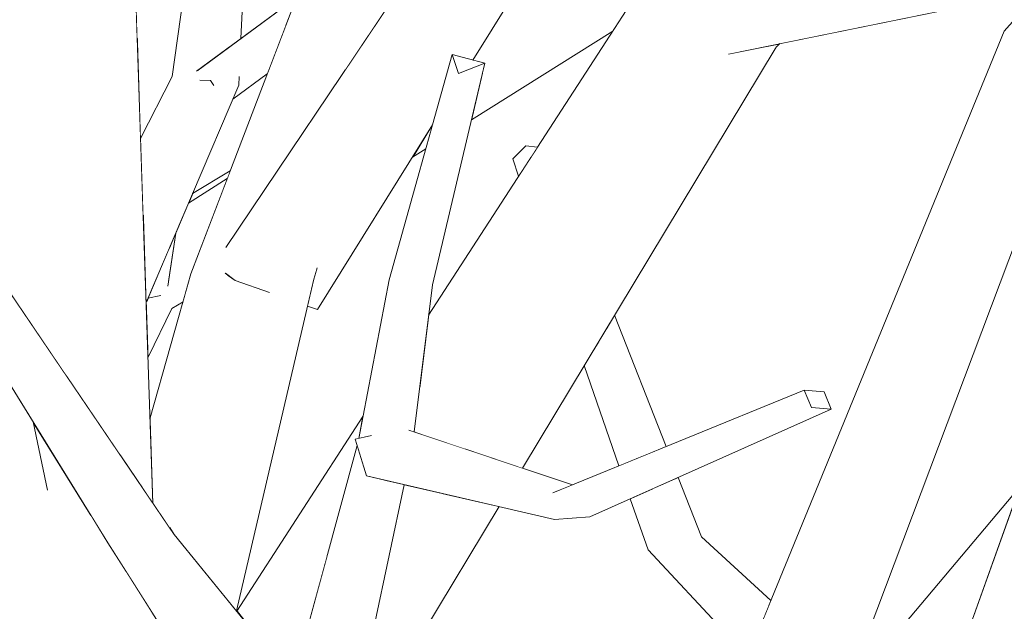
# Model space of a CAD drawing. Extents: x -289599 to -184549, y 66678 to 295474.
# Tile 409 of 656: x -261497 to -261395, y 71659 to 71720. Entities that reach past the tile are written whole.
import ezdxf

# ---------------------------------------------------------------- set-up
doc = ezdxf.new("R2010")
doc.units = 0
doc.header["$MEASUREMENT"] = 0
doc.linetypes.add('Wipeout_Contour', pattern=[1000, 0, -1000])
doc.layers.add('arch drzewa', color=8, linetype='Continuous')
doc.layers.add('arch drzewa_Nr_Pióra__4', color=8, linetype='Continuous', lineweight=9)

msp = doc.modelspace()

# ---------------------------------------------------------------- wipeouts: each hides what was drawn before it
at = {"color": 254, "linetype": 'Wipeout_Contour', "lineweight": 0, "ltscale": 1910248.342544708}
msp.add_wipeout([(-261487.75, 71741.24), (-261488.61, 71740.65), (-261483.87, 71671.6), (-261482.84, 71670.07), (-261485.22, 71739.73), (-261485.73, 71737.74)], dxfattribs=at).dxf.layer = 'arch drzewa'
at = {"color": 254, "linetype": 'Wipeout_Contour', "lineweight": 0, "ltscale": 1273465.996561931}
msp.add_wipeout([(-261478.41, 71731.59), (-261474.94, 71717.21), (-261473.77, 71718.07), (-261473.14, 71732.02)], dxfattribs=at).dxf.layer = 'arch drzewa'
at = {"color": 254, "linetype": 'Wipeout_Contour', "lineweight": 0, "ltscale": 1273350.194772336}
msp.add_wipeout([(-261456.68, 71691.85), (-261456.14, 71677.53), (-261455.9, 71677.45), (-261453.99, 71692.64)], dxfattribs=at).dxf.layer = 'arch drzewa'
at = {"color": 254, "linetype": 'Wipeout_Contour', "lineweight": 0, "ltscale": 954812.861195}
msp.add_wipeout([(-261386.39, 71691.35), (-261398.88, 71656.42), (-261390.06, 71648.11)], dxfattribs=at).dxf.layer = 'arch drzewa'
at = {"color": 254, "linetype": 'Wipeout_Contour', "lineweight": 0, "ltscale": 954908.695441}
msp.add_wipeout([(-261437.75, 71668.69), (-261412.85, 71679.79), (-261414.89, 71679.98)], dxfattribs=at).dxf.layer = 'arch drzewa'
at = {"color": 254, "linetype": 'Wipeout_Contour', "lineweight": 0, "ltscale": 955008.396825}
msp.add_wipeout([(-261460, 71657.41), (-261456.92, 71672), (-261458.89, 71672.46)], dxfattribs=at).dxf.layer = 'arch drzewa'
at = {"color": 254, "linetype": 'Wipeout_Contour', "lineweight": 0, "ltscale": 1273428.122118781}
msp.add_wipeout([(-261483, 71658.91), (-261485.64, 71663.07), (-261484.73, 71642.67), (-261482.16, 71646.64)], dxfattribs=at).dxf.layer = 'arch drzewa'

# ---------------------------------------------------------------- next in the draw order: wipeouts: each hides what was drawn before it
at = {"color": 254, "linetype": 'Wipeout_Contour', "lineweight": 0, "ltscale": 1273493.702584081}
msp.add_wipeout([(-261489.12, 71741.49), (-261486.17, 71674.97), (-261483.87, 71671.6), (-261488.61, 71740.65)], dxfattribs=at).dxf.layer = 'arch drzewa'
at = {"color": 254, "linetype": 'Wipeout_Contour', "lineweight": 0, "ltscale": 955017.319876}
msp.add_wipeout([(-261453.99, 71692.64), (-261448.59, 71715.51), (-261451.31, 71714.45)], dxfattribs=at).dxf.layer = 'arch drzewa'
at = {"color": 254, "linetype": 'Wipeout_Contour', "lineweight": 0, "ltscale": 1273351.978079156}
msp.add_wipeout([(-261458.46, 71676.6), (-261456.39, 71677.61), (-261456.14, 71677.53), (-261456.68, 71691.85)], dxfattribs=at).dxf.layer = 'arch drzewa'
at = {"color": 254, "linetype": 'Wipeout_Contour', "lineweight": 0, "ltscale": 1273347.742492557}
msp.add_wipeout([(-261462.54, 71653.36), (-261460, 71657.41), (-261458.89, 71672.46), (-261459.02, 71672.49)], dxfattribs=at).dxf.layer = 'arch drzewa'
at = {"color": 254, "linetype": 'Wipeout_Contour', "lineweight": 0, "ltscale": 1591802.778385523}
msp.add_wipeout([(-261489.32, 71668.94), (-261484.84, 71642.51), (-261484.73, 71642.67), (-261485.64, 71663.07), (-261487.5, 71666)], dxfattribs=at).dxf.layer = 'arch drzewa'

# ---------------------------------------------------------------- next in the draw order: wipeouts: each hides what was drawn before it
at = {"color": 254, "linetype": 'Wipeout_Contour', "lineweight": 0, "ltscale": 1273504.999486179}
msp.add_wipeout([(-261489.12, 71741.49), (-261496.52, 71711.45), (-261491.73, 71683.16), (-261486.17, 71674.97)], dxfattribs=at).dxf.layer = 'arch drzewa'
at = {"color": 254, "linetype": 'Wipeout_Contour', "lineweight": 0, "ltscale": 1273359.011595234}
msp.add_wipeout([(-261458.46, 71693.16), (-261458.74, 71676.72), (-261458.46, 71676.6), (-261456.68, 71691.85)], dxfattribs=at).dxf.layer = 'arch drzewa'
at = {"color": 254, "linetype": 'Wipeout_Contour', "lineweight": 0, "ltscale": 1273355.171314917}
msp.add_wipeout([(-261461.71, 71675.83), (-261462.54, 71653.36), (-261459.02, 71672.49), (-261460.8, 71672.9)], dxfattribs=at).dxf.layer = 'arch drzewa'

# ---------------------------------------------------------------- next in the draw order: wipeouts: each hides what was drawn before it
at = {"color": 254, "linetype": 'Wipeout_Contour', "lineweight": 0, "ltscale": 2865481.194654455}
msp.add_wipeout([(-261504.8, 71760.29), (-261503.96, 71716.14), (-261502.84, 71714.54), (-261498.23, 71692.74), (-261491.73, 71683.16), (-261496.52, 71711.45), (-261496.97, 71709.74), (-261499.86, 71710.25), (-261498.07, 71720.56)], dxfattribs=at).dxf.layer = 'arch drzewa'
at = {"color": 254, "linetype": 'Wipeout_Contour', "lineweight": 0, "ltscale": 955019.047004}
msp.add_wipeout([(-261451.31, 71714.45), (-261456.68, 71691.85), (-261453.99, 71692.64)], dxfattribs=at).dxf.layer = 'arch drzewa'
at = {"color": 254, "linetype": 'Wipeout_Contour', "lineweight": 0, "ltscale": 1273362.768777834}
msp.add_wipeout([(-261461.61, 71676.77), (-261460.36, 71677.04), (-261458.74, 71676.72), (-261458.46, 71693.16)], dxfattribs=at).dxf.layer = 'arch drzewa'
at = {"color": 254, "linetype": 'Wipeout_Contour', "lineweight": 0, "ltscale": 3183689.563935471}
msp.add_wipeout([(-261502.73, 71651.82), (-261502.53, 71641.28), (-261485.41, 71641.63), (-261484.84, 71642.51), (-261489.32, 71668.94), (-261495.21, 71678.48), (-261493.78, 71671.67), (-261496.25, 71667.97), (-261501.63, 71648.56), (-261502.36, 71650.82)], dxfattribs=at).dxf.layer = 'arch drzewa'
at = {"color": 254, "linetype": 'Wipeout_Contour', "lineweight": 0, "ltscale": 1273361.659669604}
msp.add_wipeout([(-261466.93, 71657.1), (-261462.54, 71653.36), (-261461.71, 71675.83), (-261461.78, 71676.03)], dxfattribs=at).dxf.layer = 'arch drzewa'
at = {"color": 254, "linetype": 'Wipeout_Contour', "lineweight": 0, "ltscale": 954980.507696}
msp.add_wipeout([(-261460.8, 71672.9), (-261441.39, 71668.4), (-261441.58, 71671.15)], dxfattribs=at).dxf.layer = 'arch drzewa'

# ---------------------------------------------------------------- next in the draw order: wipeouts: each hides what was drawn before it
at = {"color": 254, "linetype": 'Wipeout_Contour', "lineweight": 0, "ltscale": 955023.58676}
msp.add_wipeout([(-261456.68, 71691.85), (-261451.31, 71714.45), (-261451.98, 71716.4)], dxfattribs=at).dxf.layer = 'arch drzewa'
at = {"color": 254, "linetype": 'Wipeout_Contour', "lineweight": 0, "ltscale": 955001.543467}
msp.add_wipeout([(-261441.58, 71671.15), (-261461.98, 71676.69), (-261460.8, 71672.9)], dxfattribs=at).dxf.layer = 'arch drzewa'
at = {"color": 254, "linetype": 'Wipeout_Contour', "lineweight": 0, "ltscale": 1273409.012314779}
msp.add_wipeout([(-261471.03, 71655.07), (-261480.65, 71666.85), (-261485, 71664.91), (-261471.56, 71652.89)], dxfattribs=at).dxf.layer = 'arch drzewa'

# ---------------------------------------------------------------- next in the draw order: wipeouts: each hides what was drawn before it
at = {"color": 254, "linetype": 'Wipeout_Contour', "lineweight": 0, "ltscale": 955024.410246}
msp.add_wipeout([(-261451.98, 71716.4), (-261458.46, 71693.16), (-261456.68, 71691.85)], dxfattribs=at).dxf.layer = 'arch drzewa'
at = {"color": 254, "linetype": 'Wipeout_Contour', "lineweight": 0, "ltscale": 955157.349392}
msp.add_wipeout([(-261480.65, 71666.85), (-261511.54, 71712.34), (-261514.92, 71711.25)], dxfattribs=at).dxf.layer = 'arch drzewa'
at = {"color": 254, "linetype": 'Wipeout_Contour', "lineweight": 0, "ltscale": 954981.775545}
msp.add_wipeout([(-261439.85, 71671.86), (-261461.98, 71676.69), (-261441.58, 71671.15)], dxfattribs=at).dxf.layer = 'arch drzewa'
at = {"color": 254, "linetype": 'Wipeout_Contour', "lineweight": 0, "ltscale": 955051.645956}
msp.add_wipeout([(-261485, 71664.91), (-261472.81, 71648.15), (-261471.52, 71652.86)], dxfattribs=at).dxf.layer = 'arch drzewa'

# ---------------------------------------------------------------- next in the draw order: wipeouts: each hides what was drawn before it
at = {"color": 254, "linetype": 'Wipeout_Contour', "lineweight": 0, "ltscale": 955020.881192}
msp.add_wipeout([(-261448.59, 71715.51), (-261451.98, 71716.4), (-261451.31, 71714.45)], dxfattribs=at).dxf.layer = 'arch drzewa'
at = {"color": 254, "linetype": 'Wipeout_Contour', "lineweight": 0, "ltscale": 2228332.818197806}
msp.add_wipeout([(-261461.98, 71676.69), (-261439.85, 71671.86), (-261439.55, 71671.98), (-261456.39, 71677.61), (-261458.46, 71676.6), (-261458.74, 71676.72), (-261460.36, 71677.04)], dxfattribs=at).dxf.layer = 'arch drzewa'
at = {"color": 254, "linetype": 'Wipeout_Contour', "lineweight": 0, "ltscale": 2228336.698139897}
msp.add_wipeout([(-261465.24, 71644.05), (-261466.31, 71637.89), (-261447.12, 71669.73), (-261452.91, 71671.07), (-261463.2, 71649.76), (-261464.38, 71646.93), (-261463.02, 71645.26)], dxfattribs=at).dxf.layer = 'arch drzewa'
at = {"color": 254, "linetype": 'Wipeout_Contour', "lineweight": 0, "ltscale": 1273415.651315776}
msp.add_wipeout([(-261472.81, 71648.15), (-261485, 71664.91), (-261487.5, 71666), (-261473.18, 71648.08)], dxfattribs=at).dxf.layer = 'arch drzewa'

# ---------------------------------------------------------------- next in the draw order: wipeouts: each hides what was drawn before it
at = {"color": 254, "linetype": 'Wipeout_Contour', "lineweight": 0, "ltscale": 954932.507347}
msp.add_wipeout([(-261414.89, 71679.98), (-261441.39, 71668.4), (-261437.75, 71668.69)], dxfattribs=at).dxf.layer = 'arch drzewa'
at = {"color": 254, "linetype": 'Wipeout_Contour', "lineweight": 0, "ltscale": 1273338.503448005}
msp.add_wipeout([(-261463.2, 71649.76), (-261452.91, 71671.07), (-261456.92, 71672), (-261460, 71657.41)], dxfattribs=at).dxf.layer = 'arch drzewa'
at = {"color": 254, "linetype": 'Wipeout_Contour', "lineweight": 0, "ltscale": 1273403.627786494}
msp.add_wipeout([(-261473.18, 71648.08), (-261487.5, 71666), (-261475.32, 71646.79), (-261474.63, 71647.04)], dxfattribs=at).dxf.layer = 'arch drzewa'

# ---------------------------------------------------------------- next in the draw order: linework, layer by layer
at = {"layer": 'arch drzewa_Nr_Pióra__4', "linetype": 'Continuous'}
msp.add_line((-261460, 71657.41), (-261456.92, 71672), dxfattribs=at)

# ---------------------------------------------------------------- next in the draw order: wipeouts: each hides what was drawn before it
at = {"color": 254, "linetype": 'Wipeout_Contour', "lineweight": 0, "ltscale": 955120.366961}
msp.add_wipeout([(-261514.92, 71711.25), (-261485, 71664.91), (-261480.65, 71666.85)], dxfattribs=at).dxf.layer = 'arch drzewa'
at = {"color": 254, "linetype": 'Wipeout_Contour', "lineweight": 0, "ltscale": 954915.360841}
msp.add_wipeout([(-261441.39, 71668.4), (-261414.89, 71679.98), (-261415.64, 71681.77)], dxfattribs=at).dxf.layer = 'arch drzewa'

# ---------------------------------------------------------------- next in the draw order: wipeouts: each hides what was drawn before it
at = {"color": 254, "linetype": 'Wipeout_Contour', "lineweight": 0, "ltscale": 2228562.836199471}
msp.add_wipeout([(-261480.85, 71714.14), (-261483.85, 71699.55), (-261483.55, 71690.81), (-261473.99, 71713.24), (-261476.24, 71713.53), (-261476.6, 71713.29), (-261477.66, 71713.72)], dxfattribs=at).dxf.layer = 'arch drzewa'
at = {"color": 254, "linetype": 'Wipeout_Contour', "lineweight": 0, "ltscale": 955165.18804}
msp.add_wipeout([(-261485, 71664.91), (-261514.92, 71711.25), (-261515.94, 71711.99)], dxfattribs=at).dxf.layer = 'arch drzewa'
at = {"color": 254, "linetype": 'Wipeout_Contour', "lineweight": 0, "ltscale": 954937.913659}
msp.add_wipeout([(-261415.64, 71681.77), (-261441.58, 71671.15), (-261441.39, 71668.4)], dxfattribs=at).dxf.layer = 'arch drzewa'

# ---------------------------------------------------------------- next in the draw order: linework, layer by layer
at = {"layer": 'arch drzewa_Nr_Pióra__4', "linetype": 'Continuous'}
msp.add_line((-261437.75, 71668.69), (-261441.39, 71668.4), dxfattribs=at)

# ---------------------------------------------------------------- next in the draw order: wipeouts: each hides what was drawn before it
at = {"color": 254, "linetype": 'Wipeout_Contour', "lineweight": 0, "ltscale": 2546542.529525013}
msp.add_wipeout([(-261431.2, 71716.01), (-261450.67, 71675.7), (-261444.72, 71673.71), (-261418.53, 71717.16), (-261421.05, 71716.93), (-261423.31, 71716.47), (-261423.19, 71716.7), (-261423.18, 71716.74)], dxfattribs=at).dxf.layer = 'arch drzewa'
at = {"color": 254, "linetype": 'Wipeout_Contour', "lineweight": 0, "ltscale": 955108.478313}
msp.add_wipeout([(-261484.13, 71707.74), (-261483.85, 71699.55), (-261480.85, 71714.14)], dxfattribs=at).dxf.layer = 'arch drzewa'
at = {"color": 254, "linetype": 'Wipeout_Contour', "lineweight": 0, "ltscale": 955088.341785}
msp.add_wipeout([(-261473.99, 71713.24), (-261473.95, 71714.07), (-261474.17, 71713.98)], dxfattribs=at).dxf.layer = 'arch drzewa'
at = {"color": 254, "linetype": 'Wipeout_Contour', "lineweight": 0, "ltscale": 955127.989125}
msp.add_wipeout([(-261515.94, 71711.99), (-261487.5, 71666), (-261485, 71664.91)], dxfattribs=at).dxf.layer = 'arch drzewa'
at = {"color": 254, "linetype": 'Wipeout_Contour', "lineweight": 0, "ltscale": 1273186.099085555}
msp.add_wipeout([(-261413.59, 71681.57), (-261415.64, 71681.77), (-261414.89, 71679.98), (-261412.85, 71679.79)], dxfattribs=at).dxf.layer = 'arch drzewa'

# ---------------------------------------------------------------- next in the draw order: wipeouts: each hides what was drawn before it
at = {"color": 254, "linetype": 'Wipeout_Contour', "lineweight": 0, "ltscale": 1910203.919183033}
msp.add_wipeout([(-261478.41, 71731.59), (-261480.85, 71714.14), (-261477.66, 71713.72), (-261477.78, 71713.76), (-261478.26, 71714.77), (-261474.94, 71717.21)], dxfattribs=at).dxf.layer = 'arch drzewa'
at = {"color": 254, "linetype": 'Wipeout_Contour', "lineweight": 0, "ltscale": 954928.964334}
msp.add_wipeout([(-261418.29, 71717.5), (-261418.53, 71717.16), (-261418.14, 71717.53)], dxfattribs=at).dxf.layer = 'arch drzewa'
at = {"color": 254, "linetype": 'Wipeout_Contour', "lineweight": 0, "ltscale": 954986.62299}
msp.add_wipeout([(-261454.72, 71677.05), (-261450.67, 71675.7), (-261431.2, 71716.01)], dxfattribs=at).dxf.layer = 'arch drzewa'
at = {"color": 254, "linetype": 'Wipeout_Contour', "lineweight": 0, "ltscale": 1273517.482366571}
msp.add_wipeout([(-261512.76, 71706.85), (-261496.25, 71667.97), (-261493.78, 71671.67), (-261495.21, 71678.48)], dxfattribs=at).dxf.layer = 'arch drzewa'
at = {"color": 254, "linetype": 'Wipeout_Contour', "lineweight": 0, "ltscale": 2546766.375164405}
msp.add_wipeout([(-261494.1, 71611.84), (-261467.8, 71655.39), (-261466.93, 71657.1), (-261464.86, 71664.7), (-261471.62, 71652.48), (-261472.81, 71648.15), (-261473.18, 71648.08), (-261474.63, 71647.04)], dxfattribs=at).dxf.layer = 'arch drzewa'

# ---------------------------------------------------------------- next in the draw order: linework, layer by layer
at = {"layer": 'arch drzewa_Nr_Pióra__4', "linetype": 'Continuous'}
msp.add_line((-261493.73, 71671.45), (-261495.21, 71678.48), dxfattribs=at)

# ---------------------------------------------------------------- next in the draw order: wipeouts: each hides what was drawn before it
at = {"color": 254, "linetype": 'Wipeout_Contour', "lineweight": 0, "ltscale": 2228725.160391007}
msp.add_wipeout([(-261495.69, 71731.72), (-261497.62, 71710.01), (-261480.43, 71785.03), (-261489.48, 71785.82), (-261490.06, 71762.78), (-261490.24, 71761.88), (-261490.53, 71760.12)], dxfattribs=at).dxf.layer = 'arch drzewa'
at = {"color": 254, "linetype": 'Wipeout_Contour', "lineweight": 0, "ltscale": 1591653.212692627}
msp.add_wipeout([(-261455.34, 71681.93), (-261455.9, 71677.45), (-261454.72, 71677.05), (-261431.2, 71716.01), (-261432.25, 71723.69)], dxfattribs=at).dxf.layer = 'arch drzewa'
at = {"color": 254, "linetype": 'Wipeout_Contour', "lineweight": 0, "ltscale": 955090.389727}
msp.add_wipeout([(-261474.17, 71713.98), (-261476.24, 71713.53), (-261473.99, 71713.24)], dxfattribs=at).dxf.layer = 'arch drzewa'
at = {"color": 254, "linetype": 'Wipeout_Contour', "lineweight": 0, "ltscale": 1273544.014622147}
msp.add_wipeout([(-261512.76, 71706.85), (-261513.78, 71708.49), (-261501.63, 71648.56), (-261496.25, 71667.97)], dxfattribs=at).dxf.layer = 'arch drzewa'
at = {"color": 254, "linetype": 'Wipeout_Contour', "lineweight": 0, "ltscale": 3183437.471536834}
msp.add_wipeout([(-261474.19, 71658.94), (-261471.03, 71655.07), (-261471.56, 71652.89), (-261471.52, 71652.86), (-261471.62, 71652.48), (-261464.86, 71664.7), (-261461.78, 71676.03), (-261461.98, 71676.69), (-261461.61, 71676.77), (-261461.18, 71679.03)], dxfattribs=at).dxf.layer = 'arch drzewa'

# ---------------------------------------------------------------- next in the draw order: linework, layer by layer
at = {"layer": 'arch drzewa_Nr_Pióra__4', "linetype": 'Continuous'}
for p, q in [((-261456.43, 71677.62), (-261439.55, 71671.98)), ((-261461.98, 71676.69), (-261460.28, 71677.06)), ((-261460.8, 71672.9), (-261461.98, 71676.69)), ((-261460.8, 71672.9), (-261441.39, 71668.4))]:
    msp.add_line(p, q, dxfattribs=at)

# ---------------------------------------------------------------- next in the draw order: wipeouts: each hides what was drawn before it
at = {"color": 254, "linetype": 'Wipeout_Contour', "lineweight": 0, "ltscale": 1909858.34507124}
msp.add_wipeout([(-261431.2, 71716.01), (-261423.18, 71716.74), (-261419.57, 71720.55), (-261417.29, 71721.46), (-261414.58, 71722.61), (-261395.04, 71749.55)], dxfattribs=at).dxf.layer = 'arch drzewa'
at = {"color": 254, "linetype": 'Wipeout_Contour', "lineweight": 0, "ltscale": 1273546.873608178}
msp.add_wipeout([(-261498.07, 71720.56), (-261499.86, 71710.25), (-261497.62, 71710.01), (-261495.69, 71731.72)], dxfattribs=at).dxf.layer = 'arch drzewa'
at = {"color": 254, "linetype": 'Wipeout_Contour', "lineweight": 0, "ltscale": 954998.305525}
msp.add_wipeout([(-261454.39, 71689.51), (-261455.34, 71681.93), (-261432.25, 71723.69)], dxfattribs=at).dxf.layer = 'arch drzewa'
at = {"color": 254, "linetype": 'Wipeout_Contour', "lineweight": 0, "ltscale": 1273462.90457377}
msp.add_wipeout([(-261476.89, 71713.73), (-261477.78, 71713.76), (-261477.66, 71713.72), (-261476.6, 71713.29)], dxfattribs=at).dxf.layer = 'arch drzewa'
at = {"color": 254, "linetype": 'Wipeout_Contour', "lineweight": 0, "ltscale": 2865200.415561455}
msp.add_wipeout([(-261478.93, 71693.77), (-261481.09, 71667.5), (-261480.65, 71666.85), (-261474.21, 71658.96), (-261466.25, 71693.2), (-261469.18, 71693.33), (-261470.97, 71691.89), (-261474.37, 71693.09), (-261475.05, 71693.6)], dxfattribs=at).dxf.layer = 'arch drzewa'

# ---------------------------------------------------------------- next in the draw order: linework, layer by layer
at = {"layer": 'arch drzewa_Nr_Pióra__4', "linetype": 'Continuous'}
for p, q in [((-261474.19, 71658.94), (-261461.18, 71679.03)), ((-261466.93, 71657.1), (-261461.78, 71676.03)), ((-261466.31, 71637.89), (-261447.12, 71669.73)), ((-261471, 71655.03), (-261480.65, 71666.85)), ((-261475.28, 71646.73), (-261487.5, 71666))]:
    msp.add_line(p, q, dxfattribs=at)

# ---------------------------------------------------------------- next in the draw order: wipeouts: each hides what was drawn before it
at = {"color": 254, "linetype": 'Wipeout_Contour', "lineweight": 0, "ltscale": 2228688.096041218}
msp.add_wipeout([(-261480.43, 71785.03), (-261497.62, 71710.01), (-261496.97, 71709.74), (-261496.52, 71711.45), (-261489.12, 71741.49), (-261488.61, 71740.65), (-261487.75, 71741.24)], dxfattribs=at).dxf.layer = 'arch drzewa'
at = {"color": 254, "linetype": 'Wipeout_Contour', "lineweight": 0, "ltscale": 1273402.711706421}
msp.add_wipeout([(-261463.04, 71714.78), (-261456.2, 71724.96), (-261448.13, 71750.47), (-261458.02, 71748.48)], dxfattribs=at).dxf.layer = 'arch drzewa'
at = {"color": 254, "linetype": 'Wipeout_Contour', "lineweight": 0, "ltscale": 2865263.339695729}
msp.add_wipeout([(-261469.11, 71719.45), (-261476.89, 71713.73), (-261476.6, 71713.29), (-261476.24, 71713.53), (-261474.17, 71713.98), (-261473.95, 71714.07), (-261473.99, 71713.24), (-261474.61, 71711.78), (-261471.04, 71714.4)], dxfattribs=at).dxf.layer = 'arch drzewa'
at = {"color": 254, "linetype": 'Wipeout_Contour', "lineweight": 0, "ltscale": 954931.784255}
msp.add_wipeout([(-261421.05, 71716.93), (-261418.53, 71717.16), (-261418.29, 71717.5)], dxfattribs=at).dxf.layer = 'arch drzewa'
at = {"color": 254, "linetype": 'Wipeout_Contour', "lineweight": 0, "ltscale": 1273442.915584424}
msp.add_wipeout([(-261478.93, 71693.77), (-261483.14, 71678.89), (-261482.84, 71670.07), (-261481.09, 71667.5)], dxfattribs=at).dxf.layer = 'arch drzewa'
at = {"color": 254, "linetype": 'Wipeout_Contour', "lineweight": 0, "ltscale": 955050.031647}
msp.add_wipeout([(-261466.25, 71693.2), (-261465.9, 71694.3), (-261466.1, 71694.21)], dxfattribs=at).dxf.layer = 'arch drzewa'
at = {"color": 254, "linetype": 'Wipeout_Contour', "lineweight": 0, "ltscale": 1273259.787536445}
msp.add_wipeout([(-261435.2, 71689.5), (-261435.96, 71688.24), (-261430.35, 71675.74), (-261429.89, 71675.93)], dxfattribs=at).dxf.layer = 'arch drzewa'

# ---------------------------------------------------------------- next in the draw order: linework, layer by layer
at = {"layer": 'arch drzewa_Nr_Pióra__4', "linetype": 'Continuous'}
msp.add_line((-261487.5, 71666), (-261515.94, 71711.99), dxfattribs=at)

# ---------------------------------------------------------------- next in the draw order: wipeouts: each hides what was drawn before it
at = {"color": 254, "linetype": 'Wipeout_Contour', "lineweight": 0, "ltscale": 954914.412543}
msp.add_wipeout([(-261396.49, 71752.25), (-261431.2, 71716.01), (-261395.04, 71749.55)], dxfattribs=at).dxf.layer = 'arch drzewa'
at = {"color": 254, "linetype": 'Wipeout_Contour', "lineweight": 0, "ltscale": 1591816.304135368}
msp.add_wipeout([(-261478.26, 71714.77), (-261477.78, 71713.76), (-261476.89, 71713.73), (-261469.11, 71719.45), (-261468.02, 71722.3)], dxfattribs=at).dxf.layer = 'arch drzewa'
at = {"color": 254, "linetype": 'Wipeout_Contour', "lineweight": 0, "ltscale": 1273459.553836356}
msp.add_wipeout([(-261483.55, 71690.81), (-261483.35, 71685.15), (-261480.88, 71690.17), (-261483.5, 71690.91)], dxfattribs=at).dxf.layer = 'arch drzewa'
at = {"color": 254, "linetype": 'Wipeout_Contour', "lineweight": 0, "ltscale": 1273262.57297206}
msp.add_wipeout([(-261435.96, 71688.24), (-261436.8, 71686.85), (-261432.32, 71674.94), (-261430.35, 71675.74)], dxfattribs=at).dxf.layer = 'arch drzewa'

# ---------------------------------------------------------------- next in the draw order: wipeouts: each hides what was drawn before it
at = {"color": 254, "linetype": 'Wipeout_Contour', "lineweight": 0, "ltscale": 1273241.032377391}
msp.add_wipeout([(-261432.25, 71723.69), (-261431.2, 71716.01), (-261396.49, 71752.25), (-261396.76, 71752.76)], dxfattribs=at).dxf.layer = 'arch drzewa'
at = {"color": 254, "linetype": 'Wipeout_Contour', "lineweight": 0, "ltscale": 1910146.438984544}
msp.add_wipeout([(-261478.93, 71693.77), (-261475.05, 71693.6), (-261475.33, 71693.8), (-261475.27, 71696.56), (-261463.04, 71714.78), (-261458.02, 71748.48)], dxfattribs=at).dxf.layer = 'arch drzewa'
at = {"color": 254, "linetype": 'Wipeout_Contour', "lineweight": 0, "ltscale": 955088.874557}
msp.add_wipeout([(-261479.69, 71691.07), (-261480.88, 71690.17), (-261479.74, 71690.89)], dxfattribs=at).dxf.layer = 'arch drzewa'
at = {"color": 254, "linetype": 'Wipeout_Contour', "lineweight": 0, "ltscale": 1273265.520841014}
msp.add_wipeout([(-261437.35, 71685.94), (-261432.62, 71674.82), (-261432.32, 71674.94), (-261436.8, 71686.85)], dxfattribs=at).dxf.layer = 'arch drzewa'

# ---------------------------------------------------------------- next in the draw order: wipeouts: each hides what was drawn before it
at = {"color": 254, "linetype": 'Wipeout_Contour', "lineweight": 0, "ltscale": 1910232.814280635}
msp.add_wipeout([(-261476.19, 71770.66), (-261484.47, 71717.71), (-261484.13, 71707.74), (-261480.85, 71714.14), (-261480.2, 71718.84), (-261479.13, 71726.46)], dxfattribs=at).dxf.layer = 'arch drzewa'
at = {"color": 254, "linetype": 'Wipeout_Contour', "lineweight": 0, "ltscale": 1273171.791919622}
msp.add_wipeout([(-261423.31, 71716.47), (-261375.89, 71726.14), (-261377.49, 71728.91), (-261423.19, 71716.7)], dxfattribs=at).dxf.layer = 'arch drzewa'
at = {"color": 254, "linetype": 'Wipeout_Contour', "lineweight": 0, "ltscale": 955053.277178}
msp.add_wipeout([(-261469.18, 71693.33), (-261466.25, 71693.2), (-261466.1, 71694.21)], dxfattribs=at).dxf.layer = 'arch drzewa'
at = {"color": 254, "linetype": 'Wipeout_Contour', "lineweight": 0, "ltscale": 1273268.237027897}
msp.add_wipeout([(-261438.34, 71684.3), (-261434.75, 71673.94), (-261432.62, 71674.82), (-261437.35, 71685.94)], dxfattribs=at).dxf.layer = 'arch drzewa'

# ---------------------------------------------------------------- next in the draw order: linework, layer by layer
at = {"layer": 'arch drzewa_Nr_Pióra__4', "linetype": 'Continuous'}
for p, q in [((-261484.13, 71707.74), (-261480.85, 71714.14)), ((-261476.89, 71713.73), (-261478, 71713.77)), ((-261476.56, 71713.22), (-261476.89, 71713.73)), ((-261429.89, 71675.93), (-261435.2, 71689.5)), ((-261434.75, 71673.94), (-261438.34, 71684.3))]:
    msp.add_line(p, q, dxfattribs=at)

# ---------------------------------------------------------------- next in the draw order: wipeouts: each hides what was drawn before it
at = {"color": 254, "linetype": 'Wipeout_Contour', "lineweight": 0, "ltscale": 1591889.059236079}
msp.add_wipeout([(-261482.59, 71750.04), (-261484.83, 71728.35), (-261484.47, 71717.71), (-261476.19, 71770.66), (-261477.16, 71771.3)], dxfattribs=at).dxf.layer = 'arch drzewa'
at = {"color": 254, "linetype": 'Wipeout_Contour', "lineweight": 0, "ltscale": 1273211.665643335}
msp.add_wipeout([(-261423.18, 71716.74), (-261423.19, 71716.7), (-261377.49, 71728.91), (-261419.57, 71720.55)], dxfattribs=at).dxf.layer = 'arch drzewa'

# ---------------------------------------------------------------- next in the draw order: linework, layer by layer
at = {"layer": 'arch drzewa_Nr_Pióra__4', "linetype": 'Continuous'}
msp.add_line((-261480.85, 71714.14), (-261478.41, 71731.59), dxfattribs=at)

# ---------------------------------------------------------------- next in the draw order: wipeouts: each hides what was drawn before it
at = {"color": 254, "linetype": 'Wipeout_Contour', "lineweight": 0, "ltscale": 1910020.272631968}
msp.add_wipeout([(-261422.71, 71773.26), (-261465.86, 71690.07), (-261454, 71709.13), (-261451.98, 71716.4), (-261449.83, 71715.83), (-261415.71, 71770.66)], dxfattribs=at).dxf.layer = 'arch drzewa'
at = {"color": 254, "linetype": 'Wipeout_Contour', "lineweight": 0, "ltscale": 1273134.22357636}
msp.add_wipeout([(-261410.77, 71652.87), (-261410.36, 71653.2), (-261386.33, 71716.99), (-261391.26, 71719.01)], dxfattribs=at).dxf.layer = 'arch drzewa'

# ---------------------------------------------------------------- next in the draw order: wipeouts: each hides what was drawn before it
at = {"color": 254, "linetype": 'Wipeout_Contour', "lineweight": 0, "ltscale": 2865138.132819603}
msp.add_wipeout([(-261474.37, 71693.09), (-261470.97, 71691.89), (-261469.18, 71693.33), (-261466.1, 71694.21), (-261465.9, 71694.3), (-261466.25, 71693.2), (-261466.89, 71690.44), (-261465.86, 71690.07), (-261422.71, 71773.26)], dxfattribs=at).dxf.layer = 'arch drzewa'
at = {"color": 254, "linetype": 'Wipeout_Contour', "lineweight": 0, "ltscale": 1273146.622045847}
msp.add_wipeout([(-261391.26, 71719.01), (-261413.96, 71656.11), (-261412.46, 71651.47), (-261410.77, 71652.87)], dxfattribs=at).dxf.layer = 'arch drzewa'

# ---------------------------------------------------------------- next in the draw order: linework, layer by layer
at = {"layer": 'arch drzewa_Nr_Pióra__4', "linetype": 'Continuous'}
msp.add_line((-261465.86, 71690.07), (-261466.89, 71690.44), dxfattribs=at)

# ---------------------------------------------------------------- next in the draw order: wipeouts: each hides what was drawn before it
at = {"color": 254, "linetype": 'Wipeout_Contour', "lineweight": 0, "ltscale": 955014.606753}
msp.add_wipeout([(-261474.37, 71693.09), (-261422.71, 71773.26), (-261423.22, 71774.1)], dxfattribs=at).dxf.layer = 'arch drzewa'
at = {"color": 254, "linetype": 'Wipeout_Contour', "lineweight": 0, "ltscale": 954861.672937}
msp.add_wipeout([(-261413.96, 71656.11), (-261391.26, 71719.01), (-261394.99, 71718.8)], dxfattribs=at).dxf.layer = 'arch drzewa'

# ---------------------------------------------------------------- next in the draw order: wipeouts: each hides what was drawn before it
at = {"color": 254, "linetype": 'Wipeout_Contour', "lineweight": 0, "ltscale": 1273403.571858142}
msp.add_wipeout([(-261475.33, 71693.8), (-261474.37, 71693.09), (-261423.22, 71774.1), (-261475.27, 71696.56)], dxfattribs=at).dxf.layer = 'arch drzewa'
at = {"color": 254, "linetype": 'Wipeout_Contour', "lineweight": 0, "ltscale": 954874.153876}
msp.add_wipeout([(-261421.77, 71653.46), (-261413.96, 71656.11), (-261394.99, 71718.8)], dxfattribs=at).dxf.layer = 'arch drzewa'

# ---------------------------------------------------------------- next in the draw order: linework, layer by layer
at = {"layer": 'arch drzewa_Nr_Pióra__4', "linetype": 'Continuous'}
for p, q in [((-261473.77, 71718.07), (-261473.14, 71732.02)), ((-261478.35, 71714.7), (-261468.02, 71722.3)), ((-261394.99, 71718.8), (-261391.29, 71723)), ((-261451.31, 71714.45), (-261451.98, 71716.4)), ((-261474.61, 71711.78), (-261471.04, 71714.4)), ((-261473.99, 71713.24), (-261473.95, 71714.12)), ((-261466.25, 71693.2), (-261465.88, 71694.38)), ((-261470.82, 71691.83), (-261474.37, 71693.09)), ((-261474.21, 71658.96), (-261466.25, 71693.2)), ((-261461.61, 71676.77), (-261458.46, 71693.16)), ((-261455.9, 71677.45), (-261453.99, 71692.64)), ((-261414.89, 71679.98), (-261415.64, 71681.77)), ((-261415.64, 71681.77), (-261413.59, 71681.57)), ((-261413.59, 71681.57), (-261412.85, 71679.79)), ((-261412.85, 71679.79), (-261414.89, 71679.98))]:
    msp.add_line(p, q, dxfattribs=at)

# ---------------------------------------------------------------- next in the draw order: wipeouts: each hides what was drawn before it
at = {"color": 254, "linetype": 'Wipeout_Contour', "lineweight": 0, "ltscale": 1909929.261583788}
msp.add_wipeout([(-261449.97, 71709.65), (-261435.39, 71718.83), (-261432.25, 71723.69), (-261400.61, 71749.62), (-261401.37, 71750.47), (-261448.83, 71714.47)], dxfattribs=at).dxf.layer = 'arch drzewa'
at = {"color": 254, "linetype": 'Wipeout_Contour', "lineweight": 0, "ltscale": 955027.59468}
msp.add_wipeout([(-261454, 71709.13), (-261456.07, 71705.8), (-261454.69, 71706.68)], dxfattribs=at).dxf.layer = 'arch drzewa'
at = {"color": 254, "linetype": 'Wipeout_Contour', "lineweight": 0, "ltscale": 954994.689684}
msp.add_wipeout([(-261443.17, 71706.83), (-261444.37, 71706.97), (-261443.84, 71705.79)], dxfattribs=at).dxf.layer = 'arch drzewa'
at = {"color": 254, "linetype": 'Wipeout_Contour', "lineweight": 0, "ltscale": 3502003.2692793}
msp.add_wipeout([(-261483.36, 71691.25), (-261483.5, 71690.91), (-261480.88, 71690.17), (-261479.69, 71691.07), (-261478.93, 71693.77), (-261475.17, 71703.61), (-261479.17, 71701.07), (-261480.49, 71697.97), (-261481.23, 71693.05), (-261481.35, 71693.01), (-261482.43, 71691.45)], dxfattribs=at).dxf.layer = 'arch drzewa'
at = {"color": 254, "linetype": 'Wipeout_Contour', "lineweight": 0, "ltscale": 1273110.023848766}
msp.add_wipeout([(-261405.99, 71656.82), (-261402.09, 71653.99), (-261398.88, 71656.42), (-261393.38, 71671.78)], dxfattribs=at).dxf.layer = 'arch drzewa'
at = {"color": 254, "linetype": 'Wipeout_Contour', "lineweight": 0, "ltscale": 1273205.395934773}
msp.add_wipeout([(-261426.25, 71666.61), (-261429.71, 71667.98), (-261419.29, 71659.52), (-261419.07, 71660.06)], dxfattribs=at).dxf.layer = 'arch drzewa'

# ---------------------------------------------------------------- next in the draw order: linework, layer by layer
at = {"layer": 'arch drzewa_Nr_Pióra__4', "linetype": 'Continuous'}
for p, q in [((-261458.46, 71693.16), (-261451.98, 71716.4)), ((-261465.86, 71690.07), (-261454, 71709.13)), ((-261456.07, 71705.8), (-261454.69, 71706.68)), ((-261474.37, 71693.09), (-261475.38, 71693.84)), ((-261398.88, 71656.42), (-261386.39, 71691.35)), ((-261483.35, 71685.15), (-261480.88, 71690.17)), ((-261405.99, 71656.82), (-261393.38, 71671.78))]:
    msp.add_line(p, q, dxfattribs=at)

# ---------------------------------------------------------------- next in the draw order: wipeouts: each hides what was drawn before it
at = {"color": 254, "linetype": 'Wipeout_Contour', "lineweight": 0, "ltscale": 1591653.766741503}
msp.add_wipeout([(-261449.83, 71715.83), (-261448.59, 71715.51), (-261448.83, 71714.47), (-261401.37, 71750.47), (-261445.86, 71722.22)], dxfattribs=at).dxf.layer = 'arch drzewa'
at = {"color": 254, "linetype": 'Wipeout_Contour', "lineweight": 0, "ltscale": 954995.353305}
msp.add_wipeout([(-261444.37, 71706.97), (-261443.89, 71705.71), (-261443.84, 71705.79)], dxfattribs=at).dxf.layer = 'arch drzewa'
at = {"color": 254, "linetype": 'Wipeout_Contour', "lineweight": 0, "ltscale": 1591812.825449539}
msp.add_wipeout([(-261479.17, 71701.07), (-261475.17, 71703.61), (-261475.1, 71703.79), (-261474.86, 71704.41), (-261478.75, 71702.05)], dxfattribs=at).dxf.layer = 'arch drzewa'
at = {"color": 254, "linetype": 'Wipeout_Contour', "lineweight": 0, "ltscale": 1273458.554481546}
msp.add_wipeout([(-261481.35, 71693.01), (-261481.23, 71693.05), (-261480.49, 71697.97), (-261481.11, 71696.52)], dxfattribs=at).dxf.layer = 'arch drzewa'
at = {"color": 254, "linetype": 'Wipeout_Contour', "lineweight": 0, "ltscale": 954901.0059}
msp.add_wipeout([(-261429.71, 71667.98), (-261419.51, 71658.99), (-261419.29, 71659.52)], dxfattribs=at).dxf.layer = 'arch drzewa'

# ---------------------------------------------------------------- next in the draw order: linework, layer by layer
at = {"layer": 'arch drzewa_Nr_Pióra__4', "linetype": 'Continuous'}
for p, q in [((-261449.83, 71715.83), (-261415.71, 71770.66)), ((-261478.93, 71693.77), (-261458.02, 71748.48)), ((-261423.46, 71716.44), (-261375.89, 71726.14)), ((-261449.97, 71709.65), (-261435.39, 71718.83)), ((-261418.53, 71717.16), (-261418.14, 71717.53)), ((-261451.98, 71716.4), (-261448.59, 71715.51)), ((-261410.36, 71653.2), (-261386.33, 71716.99)), ((-261453.99, 71692.64), (-261448.59, 71715.51)), ((-261448.59, 71715.51), (-261451.31, 71714.45)), ((-261478.75, 71702.05), (-261474.86, 71704.41)), ((-261479.17, 71701.07), (-261475.17, 71703.61))]:
    msp.add_line(p, q, dxfattribs=at)

# ---------------------------------------------------------------- next in the draw order: wipeouts: each hides what was drawn before it
at = {"color": 254, "linetype": 'Wipeout_Contour', "lineweight": 0, "ltscale": 1273329.114048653}
msp.add_wipeout([(-261445.72, 71705.62), (-261445.02, 71703.97), (-261443.89, 71705.71), (-261444.37, 71706.97)], dxfattribs=at).dxf.layer = 'arch drzewa'
at = {"color": 254, "linetype": 'Wipeout_Contour', "lineweight": 0, "ltscale": 1273461.208078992}
msp.add_wipeout([(-261481.11, 71696.52), (-261483.36, 71691.25), (-261482.43, 71691.45), (-261481.35, 71693.01)], dxfattribs=at).dxf.layer = 'arch drzewa'
at = {"color": 254, "linetype": 'Wipeout_Contour', "lineweight": 0, "ltscale": 1273210.557432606}
msp.add_wipeout([(-261429.71, 71667.98), (-261431.75, 71665.27), (-261419.83, 71658.21), (-261419.51, 71658.99)], dxfattribs=at).dxf.layer = 'arch drzewa'

# ---------------------------------------------------------------- next in the draw order: linework, layer by layer
at = {"layer": 'arch drzewa_Nr_Pióra__4', "linetype": 'Continuous'}
for p, q in [((-261482.84, 71670.07), (-261485.22, 71739.73)), ((-261483.55, 71690.81), (-261473.99, 71713.24)), ((-261480.65, 71666.85), (-261511.54, 71712.34)), ((-261443.17, 71706.83), (-261444.37, 71706.97)), ((-261481.31, 71692.49), (-261480.49, 71697.97)), ((-261483.14, 71678.89), (-261478.93, 71693.77)), ((-261482.03, 71691.53), (-261483.36, 71691.25)), ((-261480.88, 71690.17), (-261479.74, 71690.89))]:
    msp.add_line(p, q, dxfattribs=at)

# ---------------------------------------------------------------- next in the draw order: wipeouts: each hides what was drawn before it
at = {"color": 254, "linetype": 'Wipeout_Contour', "lineweight": 0, "ltscale": 954997.711667}
msp.add_wipeout([(-261445.02, 71703.97), (-261445.72, 71705.62), (-261445.11, 71703.84)], dxfattribs=at).dxf.layer = 'arch drzewa'
at = {"color": 254, "linetype": 'Wipeout_Contour', "lineweight": 0, "ltscale": 954921.592119}
msp.add_wipeout([(-261428.95, 71672.62), (-261426.25, 71666.61), (-261428.65, 71672.75)], dxfattribs=at).dxf.layer = 'arch drzewa'
at = {"color": 254, "linetype": 'Wipeout_Contour', "lineweight": 0, "ltscale": 954903.17}
msp.add_wipeout([(-261431.75, 71665.27), (-261421.45, 71654.24), (-261419.83, 71658.21)], dxfattribs=at).dxf.layer = 'arch drzewa'

# ---------------------------------------------------------------- next in the draw order: linework, layer by layer
at = {"layer": 'arch drzewa_Nr_Pióra__4', "linetype": 'Continuous'}
for p, q in [((-261475.32, 71696.48), (-261423.22, 71774.1)), ((-261454.39, 71689.51), (-261432.25, 71723.69)), ((-261421.77, 71653.46), (-261394.99, 71718.8)), ((-261444.72, 71673.71), (-261418.53, 71717.16)), ((-261444.37, 71706.97), (-261445.72, 71705.62)), ((-261445.11, 71703.84), (-261445.72, 71705.62))]:
    msp.add_line(p, q, dxfattribs=at)

# ---------------------------------------------------------------- next in the draw order: wipeouts: each hides what was drawn before it
at = {"color": 254, "linetype": 'Wipeout_Contour', "lineweight": 0, "ltscale": 1273232.021049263}
msp.add_wipeout([(-261428.95, 71672.62), (-261431.09, 71671.66), (-261429.71, 71667.98), (-261426.25, 71666.61)], dxfattribs=at).dxf.layer = 'arch drzewa'

# ---------------------------------------------------------------- next in the draw order: linework, layer by layer
at = {"layer": 'arch drzewa_Nr_Pióra__4', "linetype": 'Continuous'}
for p, q in [((-261426.25, 71666.61), (-261428.65, 71672.75)), ((-261419.07, 71660.06), (-261426.25, 71666.61))]:
    msp.add_line(p, q, dxfattribs=at)

# ---------------------------------------------------------------- next in the draw order: wipeouts: each hides what was drawn before it
at = {"color": 254, "linetype": 'Wipeout_Contour', "lineweight": 0, "ltscale": 954929.335137}
msp.add_wipeout([(-261431.24, 71671.59), (-261429.71, 71667.98), (-261431.09, 71671.66)], dxfattribs=at).dxf.layer = 'arch drzewa'

# ---------------------------------------------------------------- next in the draw order: wipeouts: each hides what was drawn before it
at = {"color": 254, "linetype": 'Wipeout_Contour', "lineweight": 0, "ltscale": 1273241.499311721}
msp.add_wipeout([(-261433.58, 71670.55), (-261431.75, 71665.27), (-261429.71, 71667.98), (-261431.24, 71671.59)], dxfattribs=at).dxf.layer = 'arch drzewa'

# ---------------------------------------------------------------- next in the draw order: linework, layer by layer
at = {"layer": 'arch drzewa_Nr_Pióra__4', "linetype": 'Continuous'}
for p, q in [((-261441.58, 71671.15), (-261415.64, 71681.77)), ((-261437.75, 71668.69), (-261412.85, 71679.79)), ((-261431.75, 71665.27), (-261433.58, 71670.55)), ((-261421.45, 71654.24), (-261431.75, 71665.27))]:
    msp.add_line(p, q, dxfattribs=at)

doc.saveas('drawing.dxf')
